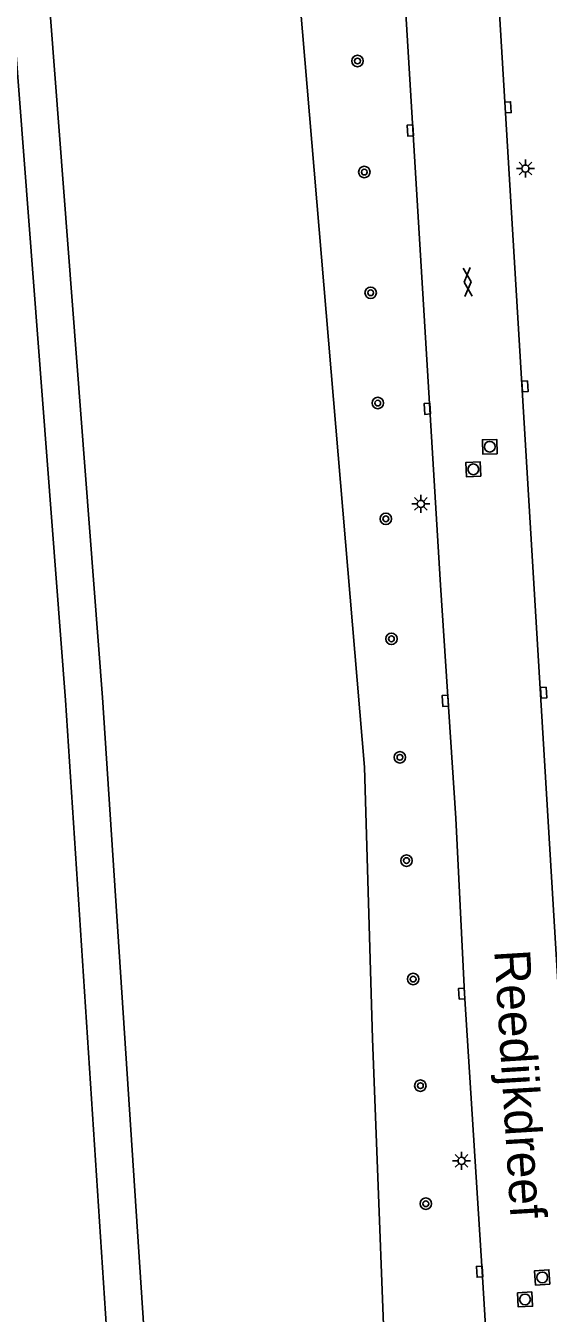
# Model space of a CAD drawing. Extents: x 124000 to 128010, y 398999 to 403000.
# Drawn here: x 126529.5 to 126565.9, y 400269.5 to 400359.3 of the extents above; entities that cross this region are included whole.
import ezdxf

# ---------------------------------------------------------------- set-up
doc = ezdxf.new("R2010")
doc.units = 0
for name, color, linetype in [('gg-anno-openbare ruimte label', 7, 'Continuous'), ('gg-knt-bovenkant onderkant talud', 7, 'Continuous'), ('gg-knt-verharding', 7, 'Continuous'), ('gt-symb-boom', 7, 'Continuous'), ('gt-symb-gesloten verharding', 7, 'Continuous'), ('gt-symb-kolk', 7, 'Continuous'), ('gt-symb-lichtmast', 7, 'Continuous'), ('gt-symb-rioolschacht', 7, 'Continuous')]:
    doc.layers.add(name, color=color, linetype=linetype)

# ---------------------------------------------------------------- blocks, each defined once
blk = doc.blocks.new('gt0-BOOM')
at = {"layer": 'gt-symb-boom'}
for radius in [0.4, 0.2]:
    blk.add_circle((0, 0), radius, dxfattribs=at)
blk = doc.blocks.new('gt0-LMAST')
at = {"layer": 'gt-symb-lichtmast'}
for p, q in [((-0.182, 0.173), (-0.447, 0.438)), ((-0.005, 0.246), (-0.005, 0.621)), ((0.172, 0.173), (0.437, 0.438)), ((-0.255, -0.004), (-0.63, -0.004)), ((-0.182, -0.181), (-0.447, -0.446)), ((-0.005, -0.254), (-0.005, -0.629)), ((0.437, -0.446), (0.172, -0.181)), ((0.245, -0.004), (0.62, -0.004))]:
    blk.add_line(p, q, dxfattribs=at)
blk.add_circle((-0.005, -0.004), 0.25, dxfattribs=at)
blk = doc.blocks.new('gt0-KOLK')
at = {"layer": 'gt-symb-kolk'}
blk.add_lwpolyline([(0, 0), (0.375, 0), (0.375, 0.4), (-0.375, 0.4), (-0.375, 0), (0, 0)], dxfattribs=at)
blk = doc.blocks.new('gt0-RS')
at = {"layer": 'gt-symb-rioolschacht'}
blk.add_lwpolyline([(-0.5, -0.5), (0.5, -0.5), (0.5, 0.5), (-0.5, 0.5)], close=True, dxfattribs=at)
blk.add_circle((0, 0), 0.375, dxfattribs=at)
blk = doc.blocks.new('gt0-GESVH1')
at = {"layer": 'gt-symb-gesloten verharding'}
for p, q in [((-0.992, -0.261), (0.008, 0.239)), ((0.008, -0.261), (-0.992, 0.239)), ((0.008, 0.239), (1.008, -0.261)), ((1.008, 0.239), (0.008, -0.261))]:
    blk.add_line(p, q, dxfattribs=at)

msp = doc.modelspace()

# ---------------------------------------------------------------- linework, layer by layer
at = {"layer": 'gg-knt-bovenkant onderkant talud'}
for points in [[(126530.427, 400221.911), (126531.183, 400224.771), (126534.314, 400259.764), (126535.126, 400268.365), (126532.263, 400312.239), (126527.141, 400379.173), (126525.893, 400397.399), (126525.5, 400401.875)], [(126538.476, 400402.376), (126542.865, 400398.558), (126545.529, 400392.345), (126546.829, 400386.486), (126547.29, 400376.847), (126553.127, 400307.564), (126553.679, 400288.634), (126554.811, 400258.937), (126553.961, 400239.93), (126548.251, 400218.303)], [(126533.833, 400397.234), (126534.144, 400396.8), (126534.872, 400391.276), (126533.557, 400387.795), (126531.407, 400384.853), (126529.733, 400379.373), (126534.856, 400312.423), (126537.728, 400268.424), (126536.892, 400259.405), (126533.773, 400224.539), (126532.723, 400220.019)]]:
    msp.add_lwpolyline(points, dxfattribs=at)
at = {"layer": 'gg-knt-verharding'}
for p, q in [((126567.829, 400272.476), (126559.732, 400406.535)), ((126554.064, 400392.194), (126558.429, 400320.273)), ((126559.484, 400304.002), (126558.429, 400320.273)), ((126559.484, 400304.002), (126560.107, 400291.779)), ((126560.107, 400291.779), (126561.353, 400271.997)), ((126561.353, 400271.997), (126561.739, 400265.876))]:
    msp.add_line(p, q, dxfattribs=at)

# ---------------------------------------------------------------- block references
at = {"layer": 'gt-symb-boom'}
for p in [(126552.635, 400356.855), (126553.113, 400349.104), (126553.555, 400340.679), (126554.049, 400332.982), (126554.614, 400324.899), (126555.003, 400316.527), (126555.595, 400308.256), (126556.052, 400301.046), (126556.52, 400292.782), (126557.022, 400285.34), (126557.403, 400277.102)]:
    msp.add_blockref('gt0-BOOM', p, dxfattribs=at)
at = {"layer": 'gt-symb-gesloten verharding', "rotation": 93.49769526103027}
msp.add_blockref('gt0-GESVH1', (126560.304, 400341.414), dxfattribs=at)
at = {"layer": 'gt-symb-kolk'}
for p, rotation in [((126562.932, 400353.605), -86.50230473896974), ((126556.515, 400352.015), 93.4976952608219), ((126564.116, 400334.13), -86.50230473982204), ((126557.703, 400332.592), 93.49769526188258), ((126565.414, 400312.748), -86.50230473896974), ((126558.956, 400312.211), 93.7389244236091), ((126560.107, 400291.779), 93.32607360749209), ((126561.351, 400272.372), 93.66925409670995)]:
    msp.add_blockref('gt0-KOLK', p, dxfattribs=dict(at, rotation=rotation))
at = {"layer": 'gt-symb-lichtmast'}
for p in [(126564.35, 400349.349), (126557.062, 400325.943), (126559.902, 400280.095)]:
    msp.add_blockref('gt0-LMAST', p, dxfattribs=at)
at = {"layer": 'gt-symb-rioolschacht'}
for p, rotation in [((126561.859, 400329.934), 91.54661029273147), ((126560.714, 400328.355), 92.35015951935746), ((126565.523, 400271.958), 94.01217115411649), ((126564.321, 400270.42), -86.96313105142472)]:
    msp.add_blockref('gt0-RS', p, dxfattribs=dict(at, rotation=rotation))

# ---------------------------------------------------------------- texts
at = {"layer": 'gg-anno-openbare ruimte label'}
msp.add_text('Reedijkdreef', height=2.5, rotation=273.5, dxfattribs=at).set_placement((126562.169, 400294.763))

doc.saveas('drawing.dxf')
